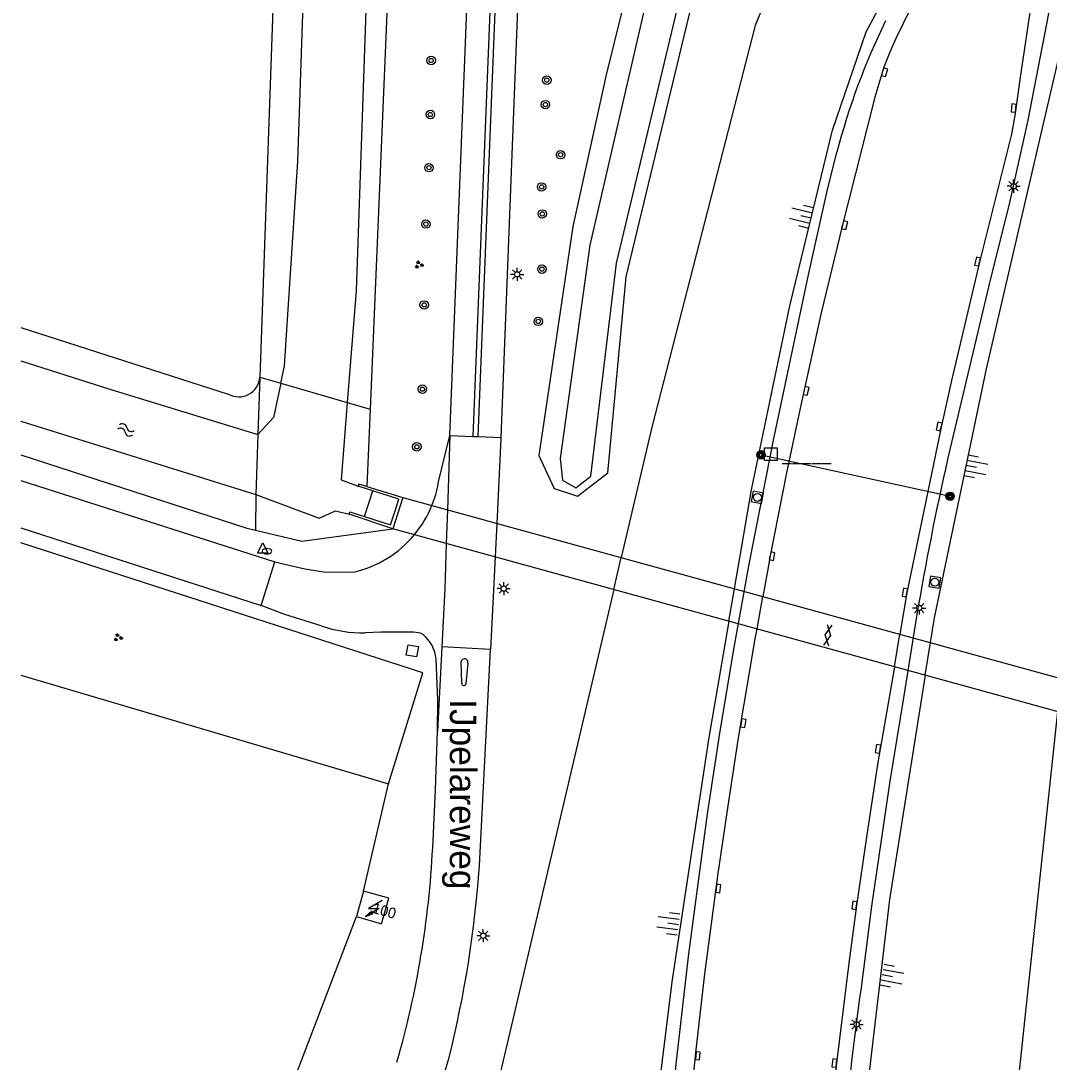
# Model space of a CAD drawing. Extents: x 133000 to 136000, y 400500 to 403500.
# Drawn here: x 133000 to 133097.3, y 401107 to 401205.6 of the extents above; entities that cross this region are included whole.
import ezdxf

# ---------------------------------------------------------------- set-up
doc = ezdxf.new("R2010")
doc.units = 0
for name, color, linetype in [('gg-anno-huisnummerreeks BGT', 7, 'Continuous'), ('gg-anno-openbare ruimte label', 7, 'Continuous'), ('gg-bbg-hoofdgebouw', 7, 'Continuous'), ('gg-knt-BGT kruinlijn', 7, 'Continuous'), ('gg-knt-bovenkant onderkant talud', 7, 'Continuous'), ('gg-knt-verharding', 7, 'Continuous'), ('gg-knt-verharding nz', 7, 'Continuous'), ('gg-kntw-beschoeiing', 7, 'Continuous'), ('gg-kntw-bovenkant insteek waterloop', 7, 'Continuous'), ('gg-kntw-waterlijn', 7, 'Continuous'), ('gg-kwrk-duiker nz vlak', 7, 'Continuous'), ('gg-kwrk-lijn stuw', 7, 'Continuous'), ('gg-kwrk-stuw', 7, 'Continuous'), ('gg-kwrk-uitstroombak niveau min 01', 7, 'Continuous'), ('gt-grn-groengrens', 7, 'Continuous'), ('gt-grn-groengrens NZ', 7, 'Continuous'), ('gt-grn-vlakafsluiter', 7, 'Continuous'), ('gt-grn-weggrens', 7, 'Continuous'), ('gt-knt-geleideconstructie', 7, 'Continuous'), ('gt-knt-lijn portaal', 7, 'Continuous'), ('gt-symb-boom', 7, 'Continuous'), ('gt-symb-brandkraan', 7, 'Continuous'), ('gt-symb-gesloten verharding', 7, 'Continuous'), ('gt-symb-groenvak', 7, 'Continuous'), ('gt-symb-hm paal', 7, 'Continuous'), ('gt-symb-kolk', 7, 'Continuous'), ('gt-symb-lichtmast', 7, 'Continuous'), ('gt-symb-portaalmast', 7, 'Continuous'), ('gt-symb-rioolschacht', 7, 'Continuous'), ('gt-symb-talud symbool', 7, 'Continuous'), ('gt-symb-trafo symbool', 7, 'Continuous'), ('gt-symb-waterafsluiter', 7, 'Continuous'), ('gt-symb-watersymbool', 7, 'Continuous'), ('gx-grn-maaiveld', 7, 'Continuous')]:
    doc.layers.add(name, color=color, linetype=linetype)

# ---------------------------------------------------------------- blocks, each defined once
blk = doc.blocks.new('gt0-BOOM')
at = {"layer": 'gt-symb-boom'}
for radius in [0.4, 0.2]:
    blk.add_circle((0, 0), radius, dxfattribs=at)
blk = doc.blocks.new('gt0-LMAST')
at = {"layer": 'gt-symb-lichtmast'}
for p, q in [((-0.182, 0.173), (-0.447, 0.438)), ((-0.005, 0.246), (-0.005, 0.621)), ((0.172, 0.173), (0.437, 0.438)), ((-0.255, -0.004), (-0.63, -0.004)), ((-0.182, -0.181), (-0.447, -0.446)), ((-0.005, -0.254), (-0.005, -0.629)), ((0.437, -0.446), (0.172, -0.181)), ((0.245, -0.004), (0.62, -0.004))]:
    blk.add_line(p, q, dxfattribs=at)
blk.add_circle((-0.005, -0.004), 0.25, dxfattribs=at)
blk = doc.blocks.new('gt0-GRVAK')
at = {"layer": 'gt-symb-groenvak'}
for p, q in [((-0.11, 0.189), (-0.228, 0.24)), ((-0.182, 0.153), (0.088, 0.153)), ((-0.091, 0.211), (-0.156, 0.322)), ((-0.047, 0.214), (-0.047, 0.393)), ((-0.004, 0.211), (0.061, 0.322)), ((0.015, 0.189), (0.133, 0.24)), ((0.262, -0.052), (0.197, 0.059)), ((0.305, -0.049), (0.305, 0.13)), ((0.349, -0.052), (0.414, 0.059)), ((-0.245, -0.228), (-0.363, -0.177)), ((-0.318, -0.264), (-0.047, -0.264)), ((-0.226, -0.206), (-0.291, -0.095)), ((-0.183, -0.203), (-0.183, -0.024)), ((-0.139, -0.206), (-0.074, -0.095)), ((-0.12, -0.228), (-0.002, -0.177)), ((0.243, -0.074), (0.125, -0.023)), ((0.17, -0.11), (0.441, -0.11)), ((0.368, -0.074), (0.486, -0.023))]:
    blk.add_line(p, q, dxfattribs=at)
blk = doc.blocks.new('gt0-KOLK')
at = {"layer": 'gt-symb-kolk'}
blk.add_lwpolyline([(0, 0), (0.375, 0), (0.375, 0.4), (-0.375, 0.4), (-0.375, 0), (0, 0)], dxfattribs=at)
blk = doc.blocks.new('gt0-WA')
at = {"layer": 'gt-symb-watersymbool'}
for centre, start, end in [((-0.323, 0.022), 28.07249, 151.92751), ((0.427, 0.422), 208.07248, 331.92751), ((-0.323, -0.428), 28.07249, 151.92751), ((0.427, -0.028), 208.07248, 331.92751)]:
    blk.add_arc(centre, 0.425, start, end, dxfattribs=at)
blk = doc.blocks.new('gt0-WAFSL')
at = {"layer": 'gt-symb-waterafsluiter'}
for p, q in [((-0.5, -0.333), (0, 0.667)), ((0, 0.667), (0.5, -0.333)), ((0.5, -0.333), (-0.5, -0.333))]:
    blk.add_line(p, q, dxfattribs=at)
blk = doc.blocks.new('gt0-BR')
at = {"layer": 'gt-symb-brandkraan'}
for centre, radius, start, end in [((-0.244, 0), 0.206, 107.56694, 252.43307), ((0.599, -2.664), 3, 106.89205, 107.56694), ((0, -0.691), 0.938, 73.10799, 106.89205), ((-0.599, -2.664), 3, 72.43309, 73.10799), ((0.244, 0), 0.206, 287.56695, 72.43309), ((0.599, 2.664), 3, 252.43307, 253.10797), ((0, 0.691), 0.938, 253.10797, 286.89206), ((-0.599, 2.664), 3, 286.89206, 287.56695)]:
    blk.add_arc(centre, radius, start, end, dxfattribs=at)
blk = doc.blocks.new('gt0-TALUD_1')
at = {"layer": 'gt-symb-talud symbool'}
for p, q in [((-1, -1), (-1, 0)), ((0.5, -2), (0.5, 0)), ((-0.5, -2), (-0.5, 0)), ((0, -1), (0, 0)), ((1, -1), (1, 0))]:
    blk.add_line(p, q, dxfattribs=at)
blk = doc.blocks.new('gt0-HSP')
at = {"layer": 'gt-symb-trafo symbool'}
for points in [[(0.771, 0.746), (-0.529, -0.004), (0.471, -0.004), (-0.829, -0.754)], [(-0.217, -0.24), (-0.829, -0.754), (-0.077, -0.48)]]:
    blk.add_lwpolyline(points, dxfattribs=at)
blk = doc.blocks.new('gt0-RS')
at = {"layer": 'gt-symb-rioolschacht'}
blk.add_lwpolyline([(-0.5, -0.5), (0.5, -0.5), (0.5, 0.5), (-0.5, 0.5)], close=True, dxfattribs=at)
blk.add_circle((0, 0), 0.375, dxfattribs=at)
blk = doc.blocks.new('gt0-PORTM')
at = {"layer": 'gt-symb-portaalmast'}
for radius in [0.4, 0.33, 0.27, 0.21, 0.15]:
    blk.add_circle((0, 0), radius, dxfattribs=at)
blk = doc.blocks.new('gt0-HMpaal')
at = {"layer": 'gt-symb-hm paal'}
blk.add_lwpolyline([(-0.6, 0.6), (0.6, 0.6), (0.6, -0.6), (-0.6, -0.6)], close=True, dxfattribs=at)
blk = doc.blocks.new('gt0-GESVH1')
at = {"layer": 'gt-symb-gesloten verharding'}
for p, q in [((-0.992, -0.261), (0.008, 0.239)), ((0.008, -0.261), (-0.992, 0.239)), ((0.008, 0.239), (1.008, -0.261)), ((1.008, 0.239), (0.008, -0.261))]:
    blk.add_line(p, q, dxfattribs=at)

msp = doc.modelspace()

# ---------------------------------------------------------------- linework, layer by layer
at = {"layer": 'gg-bbg-hoofdgebouw'}
msp.add_line((133032.431, 401123.23), (133031.751, 401120.81), dxfattribs=at)
msp.add_lwpolyline([(133031.751, 401120.81), (133034.131, 401120.14), (133034.811, 401122.56), (133032.431, 401123.23)], dxfattribs=at)
at = {"layer": 'gg-knt-BGT kruinlijn'}
for p, q in [((133067.004, 401148.782), (133067.529, 401151.853)), ((133085.591, 401143.667), (133086.082, 401146.75))]:
    msp.add_line(p, q, dxfattribs=at)
for points in [[(133086.082, 401146.75), (133086.454, 401149.08), (133091.379, 401172.652), (133098.328, 401202.508), (133101.758, 401219.506), (133102.761, 401229.736), (133107.55, 401244.751)], [(133067.529, 401151.853), (133069.131, 401161.215), (133072.766, 401178.643), (133076.819, 401195.27), (133080.006, 401204.564), (133085.651, 401215.102), (133085.735, 401215.358)], [(133067.004, 401148.782), (133065.087, 401137.579), (133061.606, 401114.644), (133058.578, 401090.081), (133056.68, 401085.853)], [(133085.591, 401143.667), (133082.201, 401122.422), (133079.579, 401100.197), (133079.209, 401088.923), (133081.105, 401081.593)]]:
    msp.add_lwpolyline(points, dxfattribs=at)
at = {"layer": 'gg-knt-bovenkant onderkant talud'}
msp.add_line((133056.104, 401151.781), (133056.812, 401154.8), dxfattribs=at)
for points in [[(133048.08, 401234.062), (133051.174, 401243.492), (133052.825, 401252.267), (133054.503, 401258.399), (133055.623, 401265.125), (133063.956, 401270.504), (133096.405, 401264.622), (133096.494, 401262.652), (133089.598, 401243.396), (133080.007, 401224.088), (133072.593, 401212.696), (133069.497, 401205.158), (133059.711, 401167.147), (133056.812, 401154.8)], [(133056.104, 401151.781), (133043.809, 401099.404), (133041.117, 401093.606)], [(133111.985, 401073.45), (133109.881, 401076.097), (133106.887, 401077.75), (133103.639, 401078.888), (133098.858, 401080.012), (133094.762, 401082.587), (133093.148, 401086.621), (133093.698, 401098.505), (133098.138, 401140.215)]]:
    msp.add_lwpolyline(points, dxfattribs=at)
at = {"layer": 'gg-knt-verharding'}
for p, q in [((133039.509, 401161.832), (133040.611, 401166.369)), ((133000, 401162.097), (133024.049, 401154.408)), ((133000, 401157.607), (133022.729, 401150.26)), ((133045.036, 401158.039), (133044.879, 401154.87)), ((133044.879, 401154.87), (133044.448, 401146.108)), ((133069.672, 401148.048), (133070.23, 401151.11)), ((133082.666, 401144.472), (133083.192, 401147.545)), ((133043.404, 401125.654), (133044.448, 401146.108)), ((133041.723, 401142.908), (133041.663, 401144.926)), ((133042.3, 401144.805), (133042.126, 401142.86))]:
    msp.add_line(p, q, dxfattribs=at)
for points in [[(133040.611, 401166.369), (133045.506, 401289.807), (133046.945, 401324.36), (133050.25, 401405.903)], [(133048.08, 401234.062), (133047.316, 401214.891), (133045.435, 401166.168)], [(133088.066, 401214.789), (133088.078, 401214.746), (133082.843, 401204.014), (133082.226, 401202.639), (133081.685, 401201.232), (133080.821, 401198.386), (133077.768, 401186.313), (133075.755, 401177.982), (133073.802, 401169.218), (133072.46, 401162.818), (133070.902, 401154.971), (133070.669, 401153.514), (133070.23, 401151.11)], [(133096.352, 401212.181), (133094.961, 401202.791), (133094.526, 401200.066), (133094.105, 401196.85), (133093.736, 401194.885), (133090.734, 401182.773), (133088.078, 401171.563), (133087.095, 401167.159), (133083.86, 401151.451), (133083.192, 401147.545)], [(133045.435, 401166.168), (133045.431, 401166.07), (133045.036, 401158.039)], [(133024.049, 401154.408), (133026.891, 401153.721), (133028.688, 401153.461), (133031.44, 401153.406)], [(133028.421, 401148.347), (133024.991, 401149.418), (133022.729, 401150.26)], [(133037.167, 401147.735), (133034.07, 401147.724), (133032.592, 401147.682)], [(133061.699, 401084.119), (133062.451, 401093.537), (133063.063, 401100.04), (133063.92, 401108.203), (133064.741, 401115.398), (133065.991, 401124.881), (133066.931, 401131.305), (133067.929, 401137.737), (133069.501, 401147.113), (133069.672, 401148.048)], [(133036.663, 401146.543), (133037.626, 401146.388), (133037.439, 401145.408), (133036.476, 401145.563), (133036.663, 401146.543)], [(133039.432, 401138.365), (133039.471, 401141.277), (133039.302, 401145.199)], [(133082.666, 401144.472), (133081.084, 401135.222), (133080.055, 401128.542), (133079.083, 401121.853), (133078.363, 401116.405), (133077.187, 401106.927), (133076.738, 401102.711), (133075.661, 401090.926), (133074.916, 401081.593)], [(133038.976, 401127.337), (133039.23, 401132.818), (133039.432, 401138.365)]]:
    msp.add_lwpolyline(points, dxfattribs=at)
for centre, radius, start, end in [((133029.139, 401163.696), 10.536, 337.86914, 349.80914), ((133029.141, 401163.692), 10.532, 320.33369, 337.88555), ((133029.12, 401163.706), 10.558, 282.69489, 320.35157), ((133032.271, 401159.085), 11.407, 250.27238, 271.61029), ((133037.177, 401145.873), 1.862, 60.45895, 90.30935), ((133035.836, 401144.84), 3.485, 5.91678, 49.58588), ((133041.987, 401144.893), 0.325, 344.24321, 174.24606), ((133041.926, 401142.895), 0.203, 176.3153, 350.10007), ((132949.105, 401131.89), 89.987, 343.96462, 357.09975), ((132937.403, 401133.113), 106.264, 345.983, 355.97486), ((133017.048, 401113.885), 24.341, 273.2904, 344.48834)]:
    msp.add_arc(centre, radius, start, end, dxfattribs=at)
at = {"layer": 'gg-knt-verharding nz'}
for p, q in [((133040.611, 401166.369), (133040.373, 401159.322)), ((133042.778, 401166.271), (133043.294, 401166.251)), ((133040.373, 401159.322), (133040.266, 401156.139)), ((133039.84, 401146.344), (133039.432, 401138.365)), ((133044.448, 401146.108), (133039.84, 401146.344))]:
    msp.add_line(p, q, dxfattribs=at)
for points in [[(133058.308, 401552.981), (133055.605, 401484.647), (133052.371, 401404.121), (133049.119, 401324.093), (133047.682, 401289.399), (133042.778, 401166.271)], [(133043.294, 401166.251), (133048.211, 401289.314), (133049.645, 401324.056), (133052.896, 401404.07), (133056.132, 401484.6), (133058.84, 401552.963)], [(133040.266, 401156.139), (133040.12, 401151.826), (133039.84, 401146.344)]]:
    msp.add_lwpolyline(points, dxfattribs=at)
at = {"layer": 'gg-kntw-beschoeiing'}
msp.add_line((133033.308, 401161.121), (133031.921, 401161.57), dxfattribs=at)
for points in [[(133035.392, 401159.135), (133035.781, 401160.32), (133033.308, 401161.121)], [(133031.061, 401158.91), (133031.141, 401159.13), (133032.522, 401158.692)], [(133032.522, 401158.692), (133034.991, 401157.91), (133035.392, 401159.135)]]:
    msp.add_lwpolyline(points, dxfattribs=at)
at = {"layer": 'gg-kntw-bovenkant insteek waterloop'}
msp.add_line((133000, 401176.566), (133019.631, 401170.269), dxfattribs=at)
for points in [[(133031.149, 401281.078), (133027.251, 401281.23), (133026.441, 401280.02), (133022.631, 401171.89)], [(133049.011, 401164.47), (133050.487, 401161.352), (133052.685, 401160.619), (133055.541, 401162.81), (133057.281, 401181.37), (133076.481, 401261.13), (133075.301, 401264.14), (133073.511, 401264.85), (133071.281, 401263.29), (133064.671, 401238.04), (133055.381, 401200.49), (133052.241, 401186.15), (133049.011, 401164.47)]]:
    msp.add_lwpolyline(points, dxfattribs=at)
msp.add_arc((133020.609, 401172.045), 2.028, 241.15065, 355.61701, dxfattribs=at)
at = {"layer": 'gg-kntw-waterlijn'}
msp.add_line((133000, 401167.712), (133022.24, 401160.772), dxfattribs=at)
for points in [[(133072.789, 401262.595), (133061.456, 401217.361), (133053.858, 401184.373), (133051.048, 401164.176), (133051.276, 401162.12), (133052.531, 401161.397), (133053.939, 401162.501), (133056.366, 401182.682), (133075.367, 401262.124), (133074.036, 401263.495), (133072.789, 401262.595)], [(133000, 401173.419), (133008.431, 401170.748), (133022.44, 401166.455)], [(133022.24, 401160.772), (133028.227, 401158.54), (133029.783, 401159.232), (133031.061, 401158.91)]]:
    msp.add_lwpolyline(points, dxfattribs=at)
at = {"layer": 'gg-kwrk-duiker nz vlak'}
for p, q in [((133036.161, 401160.48), (133216.5, 401110.881)), ((133215.72, 401107.861), (133035.211, 401157.53))]:
    msp.add_line(p, q, dxfattribs=at)
at = {"layer": 'gg-kwrk-lijn stuw'}
msp.add_line((133032.522, 401158.692), (133033.308, 401161.121), dxfattribs=at)
at = {"layer": 'gg-kwrk-stuw'}
msp.add_line((133032.522, 401158.692), (133033.308, 401161.121), dxfattribs=at)
at = {"layer": 'gg-kwrk-uitstroombak niveau min 01'}
for p, q in [((133033.308, 401161.121), (133031.921, 401161.57)), ((133032.751, 401161.529), (133036.161, 401160.48)), ((133036.161, 401160.48), (133035.211, 401157.53)), ((133035.211, 401157.53), (133031.061, 401158.91))]:
    msp.add_line(p, q, dxfattribs=at)
for points in [[(133032.751, 401161.529), (133032.001, 401161.76), (133031.921, 401161.57)], [(133031.061, 401158.91), (133031.141, 401159.13), (133032.522, 401158.692)]]:
    msp.add_lwpolyline(points, dxfattribs=at)
at = {"layer": 'gt-grn-groengrens'}
msp.add_line((133000, 401143.667), (133034.787, 401133.37), dxfattribs=at)
msp.add_lwpolyline([(133034.787, 401133.37), (133038.049, 401143.902), (133000, 401156.186)], dxfattribs=at)
at = {"layer": 'gt-grn-groengrens NZ'}
for p, q in [((133032.431, 401123.23), (133034.787, 401133.37)), ((133025.597, 401104.684), (133031.751, 401120.81))]:
    msp.add_line(p, q, dxfattribs=at)
at = {"layer": 'gt-grn-vlakafsluiter'}
for p, q in [((133022.631, 401171.89), (133022.44, 401166.455)), ((133022.44, 401166.455), (133022.24, 401160.772))]:
    msp.add_line(p, q, dxfattribs=at)
at = {"layer": 'gt-grn-weggrens'}
for p, q in [((133040.611, 401166.369), (133042.778, 401166.271)), ((133043.294, 401166.251), (133045.435, 401166.168)), ((133022.729, 401150.26), (133024.049, 401154.408))]:
    msp.add_line(p, q, dxfattribs=at)
at = {"layer": 'gt-knt-geleideconstructie'}
for points in [[(133098.42, 401212.567), (133097.05, 401205.327), (133095.294, 401196.208), (133093.552, 401188.42), (133091.645, 401180.666)], [(133060.407, 401091.274), (133060.891, 401095.261), (133062.031, 401106.847), (133063.209, 401117.295), (133064.99, 401130.532), (133066.196, 401138.365), (133067.519, 401146.295), (133068.915, 401154.172), (133071.213, 401165.908), (133074.53, 401181.552), (133076.279, 401189.36), (133077.226, 401193.186)], [(133091.645, 401180.666), (133089.781, 401172.843), (133087.916, 401165.019)], [(133084.934, 401150.215), (133083.535, 401141.526), (133082.225, 401133.636), (133080.49, 401121.814), (133079.487, 401113.859)]]:
    msp.add_lwpolyline(points, dxfattribs=at)
for centre, radius, start, end in [((133142.266, 401176.115), 67.243, 153.98326, 165.29329), ((133347.348, 401105.059), 266.271, 166.98623, 170.23616), ((133261.816, 401086.812), 184.325, 171.56209, 179.03345)]:
    msp.add_arc(centre, radius, start, end, dxfattribs=at)
at = {"layer": 'gt-knt-lijn portaal'}
msp.add_line((133070.051, 401164.521), (133087.935, 401160.6), dxfattribs=at)
at = {"layer": 'gx-grn-maaiveld'}
for p, q in [((133037.751, 401280.82), (133033.057, 401168.837)), ((133022.631, 401171.89), (133024.597, 401171.314)), ((133024.597, 401171.314), (133030.889, 401169.472)), ((133030.889, 401169.472), (133033.057, 401168.837)), ((133033.057, 401168.837), (133032.751, 401161.529)), ((133022.24, 401160.772), (133022.198, 401157.387))]:
    msp.add_line(p, q, dxfattribs=at)
for points in [[(133024.597, 401171.314), (133024.943, 401172.95), (133026.211, 401192.316), (133029.149, 401278.657), (133031.124, 401280.306)], [(133033.53, 401280.267), (133034.91, 401279.06), (133035.601, 401275.775), (133033.93, 401244.132), (133031.741, 401180.039), (133030.889, 401169.472)], [(133024.597, 401171.314), (133023.907, 401168.05), (133022.44, 401166.455)], [(133030.889, 401169.472), (133030.301, 401162.171), (133031.921, 401161.57)], [(133000, 401164.517), (133021.381, 401157.58), (133022.198, 401157.387)], [(133022.198, 401157.387), (133026.581, 401156.35), (133035.211, 401157.53)]]:
    msp.add_lwpolyline(points, dxfattribs=at)

# ---------------------------------------------------------------- block references
at = {"layer": 'gt-symb-boom'}
for p in [(133038.827, 401201.85), (133049.775, 401199.997), (133049.642, 401197.682), (133038.756, 401196.74), (133051.078, 401192.936), (133038.625, 401191.708), (133049.285, 401189.889), (133049.348, 401187.332), (133038.333, 401186.371), (133049.315, 401182.106), (133038.175, 401178.717), (133048.965, 401177.154), (133038.005, 401170.741)]:
    msp.add_blockref('gt0-BOOM', p, dxfattribs=at)
at = {"layer": 'gt-symb-boom', "rotation": 90}
msp.add_blockref('gt0-BOOM', (133037.476, 401165.282), dxfattribs=at)
at = {"layer": 'gt-symb-brandkraan'}
msp.add_blockref('gt0-BR', (133023.293, 401155.404), dxfattribs=at)
at = {"layer": 'gt-symb-gesloten verharding', "rotation": -99.72596567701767}
msp.add_blockref('gt0-GESVH1', (133076.387, 401147.457), dxfattribs=at)
at = {"layer": 'gt-symb-groenvak'}
for p in [(133037.665, 401182.52), (133009.189, 401147.232)]:
    msp.add_blockref('gt0-GRVAK', p, dxfattribs=at)
at = {"layer": 'gt-symb-hm paal'}
msp.add_blockref('gt0-HMpaal', (133070.968, 401164.595), dxfattribs=at)
at = {"layer": 'gt-symb-kolk'}
for p, rotation in [((133081.559, 401200.801), -106.38630565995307), ((133094.154, 401197.332), 83.96999119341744), ((133077.768, 401186.313), -104.18918015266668), ((133090.734, 401182.773), 77.40904938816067), ((133074.12, 401170.617), -102.53502335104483), ((133087.095, 401167.159), 77.64517308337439), ((133070.902, 401154.971), -101.77062600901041), ((133083.86, 401151.451), 78.63386214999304), ((133068.172, 401139.157), -99.84862238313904), ((133081.318, 401136.668), 80.73547601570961), ((133065.809, 401123.501), -97.53025334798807), ((133079.083, 401121.853), 82.18581914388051), ((133063.869, 401107.649), -95.27740608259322), ((133077.187, 401106.927), 83.62817759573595)]:
    msp.add_blockref('gt0-KOLK', p, dxfattribs=dict(at, rotation=rotation))
at = {"layer": 'gt-symb-lichtmast'}
for p in [(133093.959, 401189.953), (133046.981, 401181.614), (133045.701, 401151.864), (133085.024, 401150.028), (133043.769, 401119.009), (133079.098, 401110.61)]:
    msp.add_blockref('gt0-LMAST', p, dxfattribs=at)
at = {"layer": 'gt-symb-portaalmast'}
for p in [(133070.051, 401164.521), (133087.935, 401160.6)]:
    msp.add_blockref('gt0-PORTM', p, dxfattribs=at)
at = {"layer": 'gt-symb-rioolschacht'}
for p, rotation in [((133069.707, 401160.498), -101.47848203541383), ((133086.496, 401152.466), -98.6242287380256)]:
    msp.add_blockref('gt0-RS', p, dxfattribs=dict(at, rotation=rotation))
at = {"layer": 'gt-symb-talud symbool'}
for p, xscale, yscale, rotation in [((133074.792, 401186.956), 0.9995048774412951, 0.999504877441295, -103.71646932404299), ((133089.468, 401163.507), 0.9998339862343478, 0.9998339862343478, 79.16208955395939), ((133062.233, 401120.079), 1.0004818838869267, 1.0004818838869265, -97.46597407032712), ((133081.499, 401115.298), 0.9998339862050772, 0.9998339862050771, 79.16208955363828)]:
    msp.add_blockref('gt0-TALUD_1', p, dxfattribs=dict(at, xscale=xscale, yscale=yscale, rotation=rotation))
at = {"layer": 'gt-symb-trafo symbool'}
msp.add_blockref('gt0-HSP', (133033.432, 401121.588), dxfattribs=at)
at = {"layer": 'gt-symb-waterafsluiter'}
msp.add_blockref('gt0-WAFSL', (133022.888, 401155.536), dxfattribs=at)
at = {"layer": 'gt-symb-watersymbool', "rotation": -21.226768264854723}
msp.add_blockref('gt0-WA', (133009.9, 401166.91), dxfattribs=at)

# ---------------------------------------------------------------- texts
at = {"layer": 'gg-anno-huisnummerreeks BGT'}
msp.add_text('100', height=1, rotation=344.3, dxfattribs=at).set_placement((133033.196, 401121.189))
at = {"layer": 'gg-anno-openbare ruimte label'}
msp.add_text('IJpelareweg', height=2.5, rotation=270, dxfattribs=at).set_placement((133040.6, 401141.401))
at = {"layer": 'gt-symb-hm paal'}
msp.add_text('_____', height=1.25, dxfattribs=at).set_placement((133072.049, 401163.991))

doc.saveas('drawing.dxf')
